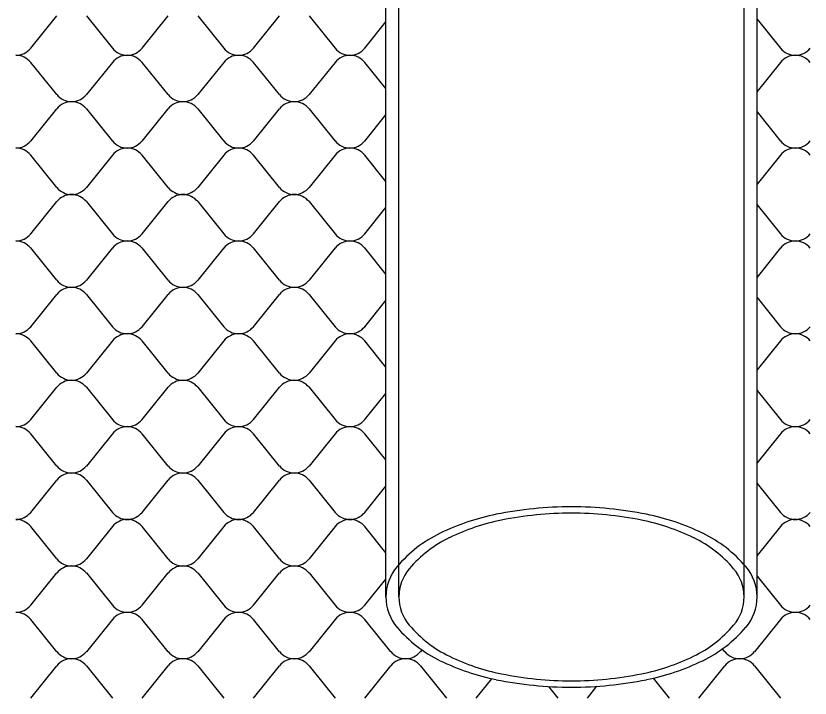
# Model space of a CAD drawing. Extents: x 638850 to 644908, y 297188 to 298900.
# Drawn here: x 644105.3 to 644242.2, y 298382 to 298499.6 of the extents above; entities that cross this region are included whole.
import ezdxf

# ---------------------------------------------------------------- set-up
doc = ezdxf.new("R2010")
doc.units = 0
doc.layers.add('2', color=7, linetype='Continuous')
doc.layers.add('3', color=7, linetype='Continuous')

msp = doc.modelspace()

# ---------------------------------------------------------------- linework, layer by layer
at = {"layer": '2'}
for p, q in [((644107.81, 298494.01), (644112.31, 298499.57)), ((644117.41, 298499.57), (644121.91, 298494.01)), ((644127.01, 298494.01), (644131.51, 298499.57)), ((644136.61, 298499.57), (644141.11, 298494.01)), ((644146.21, 298494.01), (644150.71, 298499.57)), ((644155.81, 298499.57), (644160.31, 298494.01)), ((644165.41, 298494.01), (644169.06, 298498.53)), ((644233.06, 298499.02), (644237.11, 298494.01)), ((644112.31, 298486.01), (644107.81, 298491.57)), ((644121.91, 298491.57), (644117.41, 298486.01)), ((644131.51, 298486.01), (644127.01, 298491.57)), ((644141.11, 298491.57), (644136.61, 298486.01)), ((644150.71, 298486.01), (644146.21, 298491.57)), ((644160.31, 298491.57), (644155.81, 298486.01)), ((644169.06, 298487.06), (644165.41, 298491.57)), ((644237.11, 298491.57), (644233.06, 298486.57)), ((644107.81, 298478.01), (644112.31, 298483.57)), ((644117.41, 298483.57), (644121.91, 298478.01)), ((644127.01, 298478.01), (644131.51, 298483.57)), ((644136.61, 298483.57), (644141.11, 298478.01)), ((644146.21, 298478.01), (644150.71, 298483.57)), ((644155.81, 298483.57), (644160.31, 298478.01)), ((644165.41, 298478.01), (644169.06, 298482.53)), ((644233.06, 298483.02), (644237.11, 298478.01)), ((644112.31, 298470.01), (644107.81, 298475.58)), ((644121.91, 298475.58), (644117.41, 298470.01)), ((644131.51, 298470.01), (644127.01, 298475.58)), ((644141.11, 298475.58), (644136.61, 298470.01)), ((644150.71, 298470.01), (644146.21, 298475.58)), ((644160.31, 298475.58), (644155.81, 298470.01)), ((644169.06, 298471.06), (644165.41, 298475.58)), ((644237.11, 298475.58), (644233.06, 298470.57)), ((644107.81, 298462.01), (644112.31, 298467.58)), ((644117.41, 298467.58), (644121.91, 298462.01)), ((644127.01, 298462.01), (644131.51, 298467.58)), ((644136.61, 298467.58), (644141.11, 298462.01)), ((644146.21, 298462.01), (644150.71, 298467.58)), ((644155.81, 298467.58), (644160.31, 298462.01)), ((644233.06, 298467.02), (644237.11, 298462.01)), ((644165.41, 298462.01), (644169.06, 298466.53)), ((644112.31, 298454.01), (644107.81, 298459.58)), ((644121.91, 298459.58), (644117.41, 298454.01)), ((644131.51, 298454.01), (644127.01, 298459.58)), ((644141.11, 298459.58), (644136.61, 298454.01)), ((644150.71, 298454.01), (644146.21, 298459.58)), ((644160.31, 298459.58), (644155.81, 298454.01)), ((644169.06, 298455.06), (644165.41, 298459.58)), ((644237.11, 298459.58), (644233.06, 298454.57)), ((644107.81, 298446.01), (644112.31, 298451.58)), ((644117.41, 298451.58), (644121.91, 298446.01)), ((644127.01, 298446.01), (644131.51, 298451.58)), ((644136.61, 298451.58), (644141.11, 298446.01)), ((644146.21, 298446.01), (644150.71, 298451.58)), ((644155.81, 298451.58), (644160.31, 298446.01)), ((644165.41, 298446.01), (644169.06, 298450.53)), ((644233.06, 298451.02), (644237.11, 298446.01)), ((644112.31, 298438.01), (644107.81, 298443.58)), ((644121.91, 298443.58), (644117.41, 298438.01)), ((644131.51, 298438.01), (644127.01, 298443.58)), ((644141.11, 298443.58), (644136.61, 298438.01)), ((644150.71, 298438.01), (644146.21, 298443.58)), ((644160.31, 298443.58), (644155.81, 298438.01)), ((644169.06, 298439.06), (644165.41, 298443.58)), ((644237.11, 298443.58), (644233.06, 298438.57)), ((644107.81, 298430.01), (644112.31, 298435.58)), ((644117.41, 298435.58), (644121.91, 298430.01)), ((644127.01, 298430.01), (644131.51, 298435.58)), ((644136.61, 298435.58), (644141.11, 298430.01)), ((644146.21, 298430.01), (644150.71, 298435.58)), ((644155.81, 298435.58), (644160.31, 298430.01)), ((644165.41, 298430.01), (644169.06, 298434.53)), ((644233.06, 298435.02), (644237.11, 298430.01)), ((644112.31, 298422.01), (644107.81, 298427.58)), ((644121.91, 298427.58), (644117.41, 298422.01)), ((644131.51, 298422.01), (644127.01, 298427.58)), ((644141.11, 298427.58), (644136.61, 298422.01)), ((644150.71, 298422.01), (644146.21, 298427.58)), ((644160.31, 298427.58), (644155.81, 298422.01)), ((644169.06, 298423.06), (644165.41, 298427.58)), ((644237.11, 298427.58), (644233.06, 298422.57)), ((644107.81, 298414.01), (644112.31, 298419.58)), ((644117.41, 298419.58), (644121.91, 298414.01)), ((644127.01, 298414.01), (644131.51, 298419.58)), ((644136.61, 298419.58), (644141.11, 298414.01)), ((644146.21, 298414.01), (644150.71, 298419.58)), ((644155.81, 298419.58), (644160.31, 298414.01)), ((644165.41, 298414.01), (644169.06, 298418.53)), ((644233.06, 298419.02), (644237.11, 298414.01)), ((644112.31, 298406.01), (644107.81, 298411.58)), ((644121.91, 298411.58), (644117.41, 298406.01)), ((644131.51, 298406.01), (644127.01, 298411.58)), ((644141.11, 298411.58), (644136.61, 298406.01)), ((644150.71, 298406.01), (644146.21, 298411.58)), ((644160.31, 298411.58), (644155.81, 298406.01)), ((644169.06, 298407.06), (644165.41, 298411.58)), ((644237.11, 298411.58), (644233.06, 298406.57)), ((644107.81, 298398.01), (644112.31, 298403.58)), ((644117.41, 298403.58), (644121.91, 298398.01)), ((644127.01, 298398.01), (644131.51, 298403.58)), ((644136.61, 298403.58), (644141.11, 298398.01)), ((644146.21, 298398.01), (644150.71, 298403.58)), ((644155.81, 298403.58), (644160.31, 298398.01)), ((644233.06, 298403.02), (644237.11, 298398.01)), ((644165.41, 298398.01), (644169.06, 298402.53)), ((644112.31, 298390.01), (644107.81, 298395.58)), ((644121.91, 298395.58), (644117.41, 298390.01)), ((644131.51, 298390.01), (644127.01, 298395.58)), ((644141.11, 298395.58), (644136.61, 298390.01)), ((644150.71, 298390.01), (644146.21, 298395.58)), ((644160.31, 298395.58), (644155.81, 298390.01)), ((644169.91, 298390.01), (644165.41, 298395.58)), ((644237.11, 298395.58), (644232.61, 298390.01)), ((644175.26, 298390.32), (644175.01, 298390.01)), ((644227.51, 298390.01), (644227.11, 298390.5)), ((644107.81, 298382.01), (644112.31, 298387.58)), ((644117.41, 298387.58), (644121.91, 298382.01)), ((644127.01, 298382.01), (644131.51, 298387.58)), ((644136.61, 298387.58), (644141.11, 298382.01)), ((644146.21, 298382.01), (644150.71, 298387.58)), ((644155.81, 298387.58), (644160.31, 298382.01)), ((644165.41, 298382.01), (644169.91, 298387.58)), ((644175.01, 298387.58), (644179.51, 298382.01)), ((644223.01, 298382.01), (644227.51, 298387.58)), ((644232.61, 298387.58), (644237.11, 298382.01)), ((644184.61, 298382.01), (644187.32, 298385.36)), ((644215.14, 298385.44), (644217.91, 298382.01)), ((644197.08, 298384.02), (644198.71, 298382.01)), ((644203.81, 298382.01), (644205.46, 298384.05))]:
    msp.add_line(p, q, dxfattribs=at)
for centre, start, end in [((644105.26, 298496.08), 270, 321.0518), ((644124.46, 298496.08), 218.9482, 270), ((644124.46, 298496.08), 270, 321.0518), ((644143.66, 298496.08), 218.9482, 270), ((644143.66, 298496.08), 270, 321.0518), ((644162.86, 298496.08), 218.9482, 270), ((644162.86, 298496.08), 270, 321.0518), ((644239.66, 298496.08), 218.9482, 270), ((644239.66, 298496.08), 270, 321.0518), ((644105.26, 298489.51), 38.9482, 90), ((644124.46, 298489.51), 90, 141.0518), ((644124.46, 298489.51), 38.9482, 90), ((644143.66, 298489.51), 90, 141.0518), ((644143.66, 298489.51), 38.9482, 90), ((644162.86, 298489.51), 90, 141.0518), ((644162.86, 298489.51), 38.9482, 90), ((644239.66, 298489.51), 90, 141.0518), ((644239.66, 298489.51), 38.9482, 90), ((644114.86, 298488.08), 218.9482, 270), ((644114.86, 298481.51), 90, 141.0518), ((644114.86, 298488.08), 270, 321.0518), ((644114.86, 298481.51), 38.9482, 90), ((644134.06, 298488.08), 218.9482, 270), ((644134.06, 298481.51), 90, 141.0518), ((644134.06, 298488.08), 270, 321.0518), ((644134.06, 298481.51), 38.9482, 90), ((644153.26, 298488.08), 218.9482, 270), ((644153.26, 298481.51), 90, 141.0518), ((644153.26, 298488.08), 270, 321.0518), ((644153.26, 298481.51), 38.9482, 90), ((644105.26, 298480.08), 270, 321.0518), ((644124.46, 298480.08), 218.9482, 270), ((644124.46, 298480.08), 270, 321.0518), ((644143.66, 298480.08), 218.9482, 270), ((644143.66, 298480.08), 270, 321.0518), ((644162.86, 298480.08), 218.9482, 270), ((644162.86, 298480.08), 270, 321.0518), ((644239.66, 298480.08), 218.9482, 270), ((644239.66, 298480.08), 270, 321.0518), ((644105.26, 298473.51), 38.9482, 90), ((644124.46, 298473.51), 90, 141.0518), ((644124.46, 298473.51), 38.9482, 90), ((644143.66, 298473.51), 90, 141.0518), ((644143.66, 298473.51), 38.9482, 90), ((644162.86, 298473.51), 90, 141.0518), ((644162.86, 298473.51), 38.9482, 90), ((644239.66, 298473.51), 90, 141.0518), ((644239.66, 298473.51), 38.9482, 90), ((644114.86, 298472.08), 218.9482, 270), ((644114.86, 298472.08), 270, 321.0518), ((644134.06, 298472.08), 218.9482, 270), ((644134.06, 298472.08), 270, 321.0518), ((644153.26, 298472.08), 218.9482, 270), ((644153.26, 298472.08), 270, 321.0518), ((644114.86, 298465.51), 90, 141.0518), ((644114.86, 298465.51), 38.9482, 90), ((644134.06, 298465.51), 90, 141.0518), ((644134.06, 298465.51), 38.9482, 90), ((644153.26, 298465.51), 90, 141.0518), ((644153.26, 298465.51), 38.9482, 90), ((644105.26, 298464.08), 270, 321.0518), ((644124.46, 298464.08), 218.9482, 270), ((644124.46, 298464.08), 270, 321.0518), ((644143.66, 298464.08), 218.9482, 270), ((644143.66, 298464.08), 270, 321.0518), ((644162.86, 298464.08), 218.9482, 270), ((644162.86, 298464.08), 270, 321.0518), ((644239.66, 298464.08), 218.9482, 270), ((644239.66, 298464.08), 270, 321.0518), ((644105.26, 298457.51), 38.9482, 90), ((644124.46, 298457.51), 90, 141.0518), ((644124.46, 298457.51), 38.9482, 90), ((644143.66, 298457.51), 90, 141.0518), ((644143.66, 298457.51), 38.9482, 90), ((644162.86, 298457.51), 90, 141.0518), ((644162.86, 298457.51), 38.9482, 90), ((644239.66, 298457.51), 90, 141.0518), ((644239.66, 298457.51), 38.9482, 90), ((644114.86, 298456.08), 218.9482, 270), ((644114.86, 298456.08), 270, 321.0518), ((644134.06, 298456.08), 218.9482, 270), ((644134.06, 298456.08), 270, 321.0518), ((644153.26, 298456.08), 218.9482, 270), ((644153.26, 298456.08), 270, 321.0518), ((644114.86, 298449.51), 90, 141.0518), ((644114.86, 298449.51), 38.9482, 90), ((644134.06, 298449.51), 90, 141.0518), ((644134.06, 298449.51), 38.9482, 90), ((644153.26, 298449.51), 90, 141.0518), ((644153.26, 298449.51), 38.9482, 90), ((644105.26, 298448.08), 270, 321.0518), ((644124.46, 298448.08), 218.9482, 270), ((644124.46, 298448.08), 270, 321.0518), ((644143.66, 298448.08), 218.9482, 270), ((644143.66, 298448.08), 270, 321.0518), ((644162.86, 298448.08), 218.9482, 270), ((644162.86, 298448.08), 270, 321.0518), ((644239.66, 298448.08), 218.9482, 270), ((644239.66, 298448.08), 270, 321.0518), ((644105.26, 298441.51), 38.9482, 90), ((644124.46, 298441.51), 90, 141.0518), ((644124.46, 298441.51), 38.9482, 90), ((644143.66, 298441.51), 90, 141.0518), ((644143.66, 298441.51), 38.9482, 90), ((644162.86, 298441.51), 90, 141.0518), ((644162.86, 298441.51), 38.9482, 90), ((644239.66, 298441.51), 90, 141.0518), ((644239.66, 298441.51), 38.9482, 90), ((644114.86, 298440.08), 218.9482, 270), ((644114.86, 298440.08), 270, 321.0518), ((644134.06, 298440.08), 218.9482, 270), ((644134.06, 298440.08), 270, 321.0518), ((644153.26, 298440.08), 218.9482, 270), ((644153.26, 298440.08), 270, 321.0518), ((644114.86, 298433.51), 90, 141.0518), ((644114.86, 298433.51), 38.9482, 90), ((644134.06, 298433.51), 90, 141.0518), ((644134.06, 298433.51), 38.9482, 90), ((644153.26, 298433.51), 90, 141.0518), ((644153.26, 298433.51), 38.9482, 90), ((644105.26, 298432.08), 270, 321.0518), ((644124.46, 298432.08), 218.9482, 270), ((644124.46, 298432.08), 270, 321.0518), ((644143.66, 298432.08), 218.9482, 270), ((644143.66, 298432.08), 270, 321.0518), ((644162.86, 298432.08), 218.9482, 270), ((644162.86, 298432.08), 270, 321.0518), ((644239.66, 298432.08), 218.9482, 270), ((644239.66, 298432.08), 270, 321.0518), ((644105.26, 298425.51), 38.9482, 90), ((644124.46, 298425.51), 90, 141.0518), ((644124.46, 298425.51), 38.9482, 90), ((644143.66, 298425.51), 90, 141.0518), ((644143.66, 298425.51), 38.9482, 90), ((644162.86, 298425.51), 90, 141.0518), ((644162.86, 298425.51), 38.9482, 90), ((644239.66, 298425.51), 90, 141.0518), ((644239.66, 298425.51), 38.9482, 90), ((644114.86, 298424.08), 218.9482, 270), ((644114.86, 298424.08), 270, 321.0518), ((644134.06, 298424.08), 218.9482, 270), ((644134.06, 298424.08), 270, 321.0518), ((644153.26, 298424.08), 218.9482, 270), ((644153.26, 298424.08), 270, 321.0518), ((644114.86, 298417.51), 90, 141.0518), ((644114.86, 298417.51), 38.9482, 90), ((644134.06, 298417.51), 90, 141.0518), ((644134.06, 298417.51), 38.9482, 90), ((644153.26, 298417.51), 90, 141.0518), ((644153.26, 298417.51), 38.9482, 90), ((644105.26, 298416.08), 270, 321.0518), ((644124.46, 298416.08), 218.9482, 270), ((644124.46, 298416.08), 270, 321.0518), ((644143.66, 298416.08), 218.9482, 270), ((644143.66, 298416.08), 270, 321.0518), ((644162.86, 298416.08), 218.9482, 270), ((644162.86, 298416.08), 270, 321.0518), ((644239.66, 298416.08), 218.9482, 270), ((644239.66, 298416.08), 270, 321.0518), ((644105.26, 298409.51), 38.9482, 90), ((644124.46, 298409.51), 90, 141.0518), ((644124.46, 298409.51), 38.9482, 90), ((644143.66, 298409.51), 90, 141.0518), ((644143.66, 298409.51), 38.9482, 90), ((644162.86, 298409.51), 90, 141.0518), ((644162.86, 298409.51), 38.9482, 90), ((644239.66, 298409.51), 90, 141.0518), ((644239.66, 298409.51), 38.9482, 90), ((644114.86, 298408.08), 218.9482, 270), ((644114.86, 298408.08), 270, 321.0518), ((644134.06, 298408.08), 218.9482, 270), ((644134.06, 298408.08), 270, 321.0518), ((644153.26, 298408.08), 218.9482, 270), ((644153.26, 298408.08), 270, 321.0518), ((644114.86, 298401.51), 90, 141.0518), ((644114.86, 298401.51), 38.9482, 90), ((644134.06, 298401.51), 90, 141.0518), ((644134.06, 298401.51), 38.9482, 90), ((644153.26, 298401.51), 90, 141.0518), ((644153.26, 298401.51), 38.9482, 90), ((644105.26, 298400.08), 270, 321.0518), ((644124.46, 298400.08), 218.9482, 270), ((644124.46, 298400.08), 270, 321.0518), ((644143.66, 298400.08), 218.9482, 270), ((644143.66, 298400.08), 270, 321.0518), ((644162.86, 298400.08), 218.9482, 270), ((644162.86, 298400.08), 270, 321.0518), ((644239.66, 298400.08), 218.9482, 270), ((644239.66, 298400.08), 270, 321.0518), ((644105.26, 298393.51), 38.9482, 90), ((644124.46, 298393.51), 90, 141.0518), ((644124.46, 298393.51), 38.9482, 90), ((644143.66, 298393.51), 90, 141.0518), ((644143.66, 298393.51), 38.9482, 90), ((644162.86, 298393.51), 90, 141.0518), ((644162.86, 298393.51), 38.9482, 90), ((644239.66, 298393.51), 90, 141.0518), ((644239.66, 298393.51), 38.9482, 90), ((644114.86, 298392.08), 218.9482, 270), ((644114.86, 298392.08), 270, 321.0518), ((644134.06, 298392.08), 218.9482, 270), ((644134.06, 298392.08), 270, 321.0518), ((644153.26, 298392.08), 218.9482, 270), ((644153.26, 298392.08), 270, 321.0518), ((644172.46, 298392.08), 218.9482, 270), ((644172.46, 298392.08), 270, 321.0518), ((644230.06, 298392.08), 218.9482, 270), ((644230.06, 298392.08), 270, 321.0518), ((644114.86, 298385.51), 90, 141.0518), ((644114.86, 298385.51), 38.9482, 90), ((644134.06, 298385.51), 90, 141.0518), ((644134.06, 298385.51), 38.9482, 90), ((644153.26, 298385.51), 90, 141.0518), ((644153.26, 298385.51), 38.9482, 90), ((644172.46, 298385.51), 90, 141.0518), ((644172.46, 298385.51), 38.9482, 90), ((644230.06, 298385.51), 90, 141.0518), ((644230.06, 298385.51), 38.9482, 90)]:
    msp.add_arc(centre, 3.28, start, end, dxfattribs=at)
at = {"layer": '3'}
for p, q in [((644171.3, 298399.44), (644171.3, 298571.91)), ((644230.82, 298399.44), (644230.82, 298566.63)), ((644169.06, 298399.44), (644169.06, 298503.06)), ((644233.06, 298399.44), (644233.06, 298502.57))]:
    msp.add_line(p, q, dxfattribs=at)
for centre, radius, start, end in [((644201.06, 298349.26), 65.72, 90, 101.3714), ((644201.06, 298349.26), 65.72, 78.6286, 90), ((644196.06, 298374.13), 40.35, 101.3714, 115.8982), ((644201.06, 298352.77), 61.12, 90, 101.3714), ((644201.06, 298352.77), 61.12, 78.6286, 90), ((644206.06, 298374.13), 40.35, 64.1018, 78.6286), ((644196.41, 298375.9), 37.53, 101.3714, 115.8982), ((644205.71, 298375.9), 37.53, 64.1018, 78.6286), ((644188.47, 298389.76), 22.98, 115.8982, 139.5323), ((644189.35, 298390.44), 21.37, 115.8982, 139.5323), ((644212.77, 298390.44), 21.37, 40.4677, 64.1018), ((644213.65, 298389.76), 22.98, 40.4677, 64.1018), ((644177.12, 298399.44), 8.06, 139.5323, 180), ((644178.79, 298399.44), 7.49, 139.5323, 180), ((644223.33, 298399.44), 7.49, 0, 40.4677), ((644225.01, 298399.44), 8.06, 0, 40.4677), ((644177.12, 298399.44), 8.06, 180, 220.4677), ((644178.79, 298399.44), 7.49, 180, 220.4677), ((644223.33, 298399.44), 7.49, 319.5323, 0), ((644225.01, 298399.44), 8.06, 319.5323, 0), ((644189.35, 298408.45), 21.37, 220.4677, 244.1018), ((644212.77, 298408.45), 21.37, 295.8982, 319.5323), ((644188.47, 298409.13), 22.98, 220.4677, 244.1018), ((644213.65, 298409.13), 22.98, 295.8982, 319.5323), ((644196.41, 298422.99), 37.53, 244.1018, 258.6286), ((644205.71, 298422.99), 37.53, 281.3714, 295.8982), ((644196.06, 298424.76), 40.35, 244.1018, 258.6286), ((644206.06, 298424.76), 40.35, 281.3714, 295.8982), ((644201.06, 298446.12), 61.12, 258.6286, 270), ((644201.06, 298446.12), 61.12, 270, 281.3714), ((644201.06, 298449.62), 65.72, 258.6286, 270), ((644201.06, 298449.62), 65.72, 270, 281.3714)]:
    msp.add_arc(centre, radius, start, end, dxfattribs=at)

doc.saveas('drawing.dxf')
